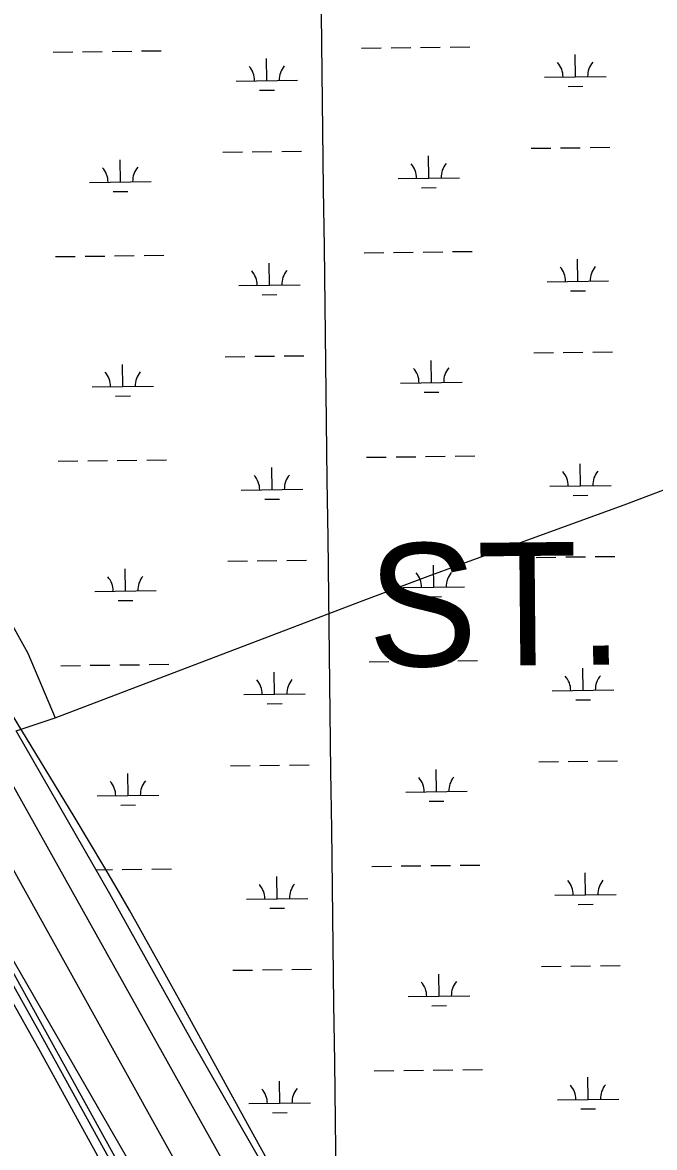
# Model space of a CAD drawing. Extents: x 3715084 to 3753216, y 488173 to 513963.
# Drawn here: x 3739790 to 3740818, y 508296 to 510126 of the extents above; entities that cross this region are included whole.
import ezdxf

# ---------------------------------------------------------------- set-up
doc = ezdxf.new("R2010")
doc.units = 0
for name, color, linetype in [('V-GRID-MAJR', 7, 'Continuous'), ('V-ROAD-CNTR', 7, 'Continuous'), ('V-SITE-VEGE', 7, 'Continuous'), ('V-TOPO-GNAM-IDEN', 7, 'Continuous'), ('V-TOPO-SHOR', 7, 'Continuous'), ('V-UTIL-LINE', 7, 'Continuous'), ('V-WETL-SWMP', 7, 'Continuous')]:
    doc.layers.add(name, color=color, linetype=linetype)

msp = doc.modelspace()

# ---------------------------------------------------------------- linework, layer by layer
at = {"layer": 'V-GRID-MAJR'}
msp.add_spline([(3740482.536, 493855.044), (3740405.883, 499912.396), (3740329.19, 505972.83400000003), (3740252.497, 512033.283), (3740252.458, 512036.354)], degree=3, dxfattribs=at)
at = {"layer": 'V-ROAD-CNTR'}
for points in [[(3741878.877203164, 505055.50286286), (3741844.228272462, 505093.9587859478), (3741800.4223600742, 505151.319671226), (3741755.58444975, 505208.9645559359), (3741711.4935379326, 505276.195421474), (3741658.3506442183, 505366.74124038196), (3741627.020706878, 505424.8451241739), (3741550.752859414, 505558.24585737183), (3741278.602403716, 506046.1668815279), (3740816.055328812, 506879.13521558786), (3740368.898223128, 507682.409609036), (3740037.215886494, 508276.08242168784), (3739630.920699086, 509007.2709593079)], [(3742004.770951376, 505022.932928), (3741946.99406693, 505082.1818095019), (3741899.8971611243, 505132.0937096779), (3741850.6802595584, 505191.1395915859), (3741800.9193590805, 505260.06245373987), (3741763.678433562, 505320.6423325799), (3741703.0535548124, 505424.08312569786), (3741638.8876831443, 505542.4028890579), (3741554.976850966, 505692.85658815), (3741377.1902065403, 506011.38895108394), (3741218.382524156, 506298.326377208), (3740994.433972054, 506695.29958325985), (3740641.683677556, 507331.00031185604), (3740215.9405290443, 508095.87278210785), (3739750.00846091, 508928.4021170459)]]:
    msp.add_lwpolyline(points, dxfattribs=at)
at = {"layer": 'V-SITE-VEGE'}
for p, q in [((3739874.2320000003, 508834.639), (3739642.589, 509213.994)), ((3739899.383, 508792.9969999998), (3739874.2320000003, 508834.639)), ((3739922.6180000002, 508753.753), (3739899.383, 508792.9969999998)), ((3739944.132, 508716.805), (3739922.6180000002, 508753.753)), ((3739964.092, 508682.04600000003), (3739944.132, 508716.805)), ((3739982.643, 508649.364), (3739964.092, 508682.04600000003)), ((3740017.076, 508587.879), (3739982.643, 508649.364)), ((3740046.919, 508533.91299999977), (3740017.076, 508587.879)), ((3740150.599, 508344.577), (3740046.919, 508533.91299999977)), ((3740176.6410000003, 508297.315), (3740150.599, 508344.577)), ((3740196.2800000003, 508261.93200000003), (3740176.6410000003, 508297.315))]:
    msp.add_line(p, q, dxfattribs=at)
msp.add_lwpolyline([(3739578.855, 508940.06), (3740053.333, 508117.951)], dxfattribs=at)
at = {"layer": 'V-TOPO-SHOR'}
for points in [[(3738777.1350000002, 511071.063), (3738849.679, 510956.305), (3738925.369, 510812.257), (3738986.776, 510664.685), (3739000.6040000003, 510621.896), (3739017.007, 510581.108), (3739030.441, 510559.833), (3739083.478, 510477.327), (3739165.724, 510331.44200000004), (3739213.379, 510257.968), (3739225.522, 510236.018), (3739228.44, 510219.113), (3739223.441, 510207.282), (3739216.097, 510181.06), (3739215.742, 510164.749), (3739221.995, 510143.993), (3739297.542, 510007.768), (3739555.973, 509537.068), (3739798.785, 509099.996), (3739843.102, 508995.157)], [(3739780.057, 508973.936), (3739843.102, 508995.157), (3740339.859, 509184.282), (3740450.035, 509225.199), (3740500.504, 509243.973), (3740773.259, 509342.895), (3741116.528, 509473.115), (3741409.894, 509586.113), (3741491.042, 509615.463), (3741834.975, 509745.044), (3742198.974, 509882.81700000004), (3742546.841, 510011.166), (3742619.41, 510033.018)], [(3739717.4820000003, 508661.95300000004), (3739817.265, 508484.435), (3739955.9080000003, 508232.95300000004), (3740051.48, 508036.115), (3740117.352, 507911.77900000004), (3740207.056, 507750.381), (3740310.3510000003, 507559.228), (3740347.69, 507496.977), (3740432.955, 507346.585), (3740564.69, 507133.781), (3740610.713, 507060.44800000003), (3740678.023, 506946.57300000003)]]:
    msp.add_lwpolyline(points, dxfattribs=at)
at = {"layer": 'V-UTIL-LINE'}
msp.add_lwpolyline([(3742933.5810000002, 501570.374), (3742900.328, 502957.87700000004), (3742562.373, 503571.685), (3742143.1950000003, 504328.876), (3741680.498, 505166.522), (3740804.7430000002, 506723.836), (3740041.21, 508098.621), (3739382.866, 509289.744), (3738375.258, 511088.455)], dxfattribs=at)
at = {"layer": 'V-WETL-SWMP'}
for p, q in [((3739839.8938768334, 510077.7504817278), (3739871.891375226, 510078.1503615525)), ((3739887.890124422, 510078.35030146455), (3739919.887622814, 510078.7501812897)), ((3739935.8863720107, 510078.950121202), (3739967.8838704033, 510079.35000102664)), ((3739983.8826195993, 510079.54994093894), (3740015.8801179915, 510079.9498207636)), ((3740341.7626400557, 510084.02244682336), (3740373.7601384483, 510084.422326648)), ((3740389.758887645, 510084.6222665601), (3740421.756386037, 510085.0221463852)), ((3740437.755135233, 510085.2220862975), (3740469.7526336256, 510085.6219661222)), ((3740485.7513828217, 510085.8219060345), (3740517.7488812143, 510086.22178585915)), ((3740689.685567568, 510037.6245559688), (3740689.235706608, 510073.6217439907)), ((3740187.816804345, 510031.35259087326), (3740187.3669433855, 510067.34977889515)), ((3740639.68947633, 510036.9997437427), (3740739.681658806, 510038.2493681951)), ((3740137.820713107, 510030.7277786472), (3740237.812895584, 510031.97740309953)), ((3740176.01057035, 510015.77284126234), (3740200.0086941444, 510016.0727511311)), ((3740677.8793335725, 510022.0448063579), (3740701.877457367, 510022.34471622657)), ((3740115.8569972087, 509915.0122830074), (3740147.8544956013, 509915.41216283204)), ((3740163.8532447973, 509915.6121027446), (3740195.85074319, 509916.011982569)), ((3740211.849492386, 509916.21192248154), (3740243.846990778, 509916.61180230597)), ((3740451.255016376, 509872.77020217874), (3740450.805155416, 509908.76739020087)), ((3740617.7257604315, 509921.2842481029), (3740649.7232588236, 509921.6841279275)), ((3740665.7220080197, 509921.8840678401), (3740697.7195064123, 509922.2839476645)), ((3740713.7182556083, 509922.4838875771), (3740745.715754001, 509922.88376740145)), ((3739949.3862531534, 509866.4982370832), (3739948.9363921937, 509902.4954251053)), ((3740401.258925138, 509872.1453899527), (3740501.2511076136, 509873.39501440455)), ((3739899.3901619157, 509865.87342485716), (3739999.382344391, 509867.123049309)), ((3740439.4487823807, 509857.1904525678), (3740463.4469061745, 509857.49036243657)), ((3739937.5800191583, 509850.9184874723), (3739961.578142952, 509851.218397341)), ((3739844.0510294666, 509745.10146713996), (3739876.048527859, 509745.5013469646)), ((3739892.0472770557, 509745.7012868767), (3739924.044775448, 509746.1011667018)), ((3739940.043524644, 509746.3011066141), (3739972.0410230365, 509746.7009864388)), ((3739988.0397722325, 509746.9009263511), (3740020.037270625, 509747.30080617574)), ((3740345.9197926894, 509751.3734322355), (3740377.9172910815, 509751.7733120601)), ((3740393.916040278, 509751.97325197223), (3740425.9135386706, 509752.3731317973)), ((3740441.9122878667, 509752.57307170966), (3740473.909786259, 509752.97295153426)), ((3740489.908535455, 509753.1728914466), (3740521.906033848, 509753.5727712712)), ((3740191.973956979, 509698.7035762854), (3740191.524096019, 509734.7007643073)), ((3740693.8427202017, 509704.9755413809), (3740693.3928592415, 509740.97272940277)), ((3740643.8466289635, 509704.35072915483), (3740743.8388114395, 509705.6003536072)), ((3740141.9778657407, 509698.0787640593), (3740241.970048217, 509699.32838851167)), ((3740682.036486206, 509689.39579177), (3740706.0346100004, 509689.6957016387)), ((3740180.1677229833, 509683.1238266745), (3740204.165846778, 509683.42373654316)), ((3740120.0141498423, 509582.3632684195), (3740152.0116482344, 509582.7631482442)), ((3740168.0103974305, 509582.9630881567), (3740200.007895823, 509583.3629679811)), ((3740216.006645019, 509583.5629078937), (3740248.0041434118, 509583.96278771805)), ((3740621.8829130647, 509588.63523351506), (3740653.8804114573, 509589.03511333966)), ((3740669.8791606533, 509589.23505325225), (3740701.8766590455, 509589.6349330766)), ((3740717.8754082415, 509589.8348729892), (3740749.872906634, 509590.2347528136)), ((3739953.5434057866, 509533.84922249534), (3739953.093544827, 509569.84641051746)), ((3740455.4121690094, 509540.1211875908), (3740454.962308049, 509576.118375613)), ((3740405.416077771, 509539.4963753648), (3740505.408260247, 509540.7459998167)), ((3739903.547314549, 509533.2244102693), (3740003.539497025, 509534.47403472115)), ((3740443.605935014, 509524.54143797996), (3740467.604058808, 509524.84134784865)), ((3739941.7371717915, 509518.2694728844), (3739965.735295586, 509518.56938275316)), ((3739848.2081821, 509412.4524525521), (3739880.2056804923, 509412.8523323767)), ((3739896.204429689, 509413.0522722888), (3739928.2019280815, 509413.45215211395)), ((3739944.2006772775, 509413.65209202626), (3739976.1981756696, 509414.05197185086)), ((3739992.1969248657, 509414.2519117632), (3740024.194423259, 509414.6517915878)), ((3740350.076945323, 509418.72441764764), (3740382.074443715, 509419.12429747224)), ((3740398.073192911, 509419.3242373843), (3740430.070691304, 509419.72411720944)), ((3740446.0694405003, 509419.92405712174), (3740478.0669388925, 509420.3239369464)), ((3740494.0656880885, 509420.5238768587), (3740526.063186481, 509420.92375668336)), ((3740196.1311096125, 509366.05456169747), (3740195.6812486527, 509402.05174971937)), ((3740697.999872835, 509372.326526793), (3740697.550011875, 509408.3237148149)), ((3740146.1350183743, 509365.4297494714), (3740246.1272008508, 509366.6793739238)), ((3740648.0037815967, 509371.70171456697), (3740747.995964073, 509372.9513390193)), ((3740184.324875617, 509350.4748120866), (3740208.3229994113, 509350.7747219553)), ((3740686.1936388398, 509356.7467771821), (3740710.1917626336, 509357.04668705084)), ((3740124.1713024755, 509249.71425383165), (3740156.168800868, 509250.11413365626)), ((3740172.167550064, 509250.31407356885), (3740204.1650484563, 509250.7139533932)), ((3740220.1637976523, 509250.9138933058), (3740252.161296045, 509251.3137731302)), ((3740626.040065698, 509255.98621892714), (3740658.037564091, 509256.3860987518)), ((3740674.036313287, 509256.58603866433), (3740706.033811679, 509256.98591848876)), ((3740722.032560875, 509257.1858584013), (3740754.0300592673, 509257.5857382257)), ((3739957.7005584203, 509201.2002079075), (3739957.25069746, 509237.1973959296)), ((3740459.569321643, 509207.47217300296), (3740459.119460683, 509243.4693610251)), ((3739907.704467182, 509200.5753956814), (3740007.6966496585, 509201.8250201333)), ((3740409.573230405, 509206.8473607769), (3740509.565412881, 509208.09698522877)), ((3739945.8943244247, 509185.62045829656), (3739969.8924482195, 509185.92036816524)), ((3740447.7630876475, 509191.89242339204), (3740471.7612114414, 509192.1923332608)), ((3740354.234097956, 509086.0754030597), (3740386.231596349, 509086.4752828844)), ((3740402.230345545, 509086.67522279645), (3740434.227843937, 509087.0751026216)), ((3740450.2265931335, 509087.2750425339), (3740482.224091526, 509087.67492235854)), ((3740498.222840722, 509087.87486227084), (3740530.2203391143, 509088.2747420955)), ((3739852.365334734, 509079.80343796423), (3739884.362833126, 509080.20331778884)), ((3739900.361582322, 509080.4032577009), (3739932.3590807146, 509080.80313752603)), ((3739948.357829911, 509081.0030774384), (3739980.3553283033, 509081.402957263)), ((3739996.3540774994, 509081.6028971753), (3740028.351575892, 509082.00277699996)), ((3740200.2882622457, 509033.4055471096), (3740199.8384012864, 509069.4027351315)), ((3740702.157025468, 509039.67751220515), (3740701.7071645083, 509075.67470022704)), ((3740150.2921710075, 509032.78073488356), (3740250.2843534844, 509034.0303593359)), ((3740652.16093423, 509039.0526999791), (3740752.1531167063, 509040.3023244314)), ((3740188.4820282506, 509017.8257974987), (3740212.4801520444, 509018.12570736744)), ((3740690.350791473, 509024.09776259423), (3740714.3489152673, 509024.397672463)), ((3739932.5222061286, 508708.4804405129), (3739780.056431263, 508973.93576069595)), ((3740224.320950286, 508918.2648787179), (3740256.318448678, 508918.6647585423)), ((3740630.1972183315, 508923.3372043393), (3740662.194716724, 508923.73708416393)), ((3740678.19346592, 508923.93702407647), (3740710.1909643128, 508924.3369039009)), ((3740726.189713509, 508924.53684381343), (3740758.187211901, 508924.9367236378)), ((3739961.857711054, 508868.55119331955), (3739961.407850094, 508904.5483813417)), ((3740128.3284551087, 508917.06523924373), (3740160.3259535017, 508917.4651190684)), ((3740176.324702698, 508917.6650589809), (3740208.32220109, 508918.06493880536)), ((3740463.7264742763, 508874.8231584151), (3740463.2766133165, 508910.8203464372)), ((3739911.8616198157, 508867.9263810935), (3740011.853802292, 508869.17600554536)), ((3740413.7303830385, 508874.19834618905), (3740513.722565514, 508875.4479706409)), ((3739950.0514770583, 508852.9714437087), (3739974.0496008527, 508853.2713535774)), ((3740451.920240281, 508859.2434088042), (3740475.918364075, 508859.5433186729)), ((3740358.3912505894, 508753.42638847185), (3740390.388748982, 508753.8262682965)), ((3740406.3874981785, 508754.0262082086), (3740438.3849965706, 508754.4260880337)), ((3740454.3837457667, 508754.626027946), (3740486.3812441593, 508755.0259077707)), ((3740502.3799933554, 508755.225847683), (3740534.377491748, 508755.6257275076)), ((3739909.926259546, 508747.8218221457), (3739936.516233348, 508748.15412293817)), ((3739952.5149825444, 508748.35406285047), (3739984.512480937, 508748.75394267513)), ((3740000.511230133, 508748.95388258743), (3740032.508728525, 508749.3537624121)), ((3740204.445414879, 508700.75653252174), (3740203.9955539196, 508736.75372054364)), ((3740706.3141781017, 508707.0284976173), (3740705.8643171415, 508743.0256856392)), ((3740065.9404384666, 508469.45231159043), (3739932.5222061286, 508708.4804405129)), ((3740154.4493236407, 508700.1317202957), (3740254.4415061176, 508701.381344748)), ((3740656.3180868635, 508706.4036853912), (3740756.3102693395, 508707.65330984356)), ((3740192.6391808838, 508685.1767829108), (3740216.637304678, 508685.4766927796)), ((3740694.507944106, 508691.44874800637), (3740718.506067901, 508691.74865787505)), ((3740634.354370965, 508590.6881897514), (3740666.3518693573, 508591.088069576)), ((3740682.3506185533, 508591.2880094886), (3740714.348116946, 508591.687889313)), ((3740730.346866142, 508591.88782922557), (3740762.3443645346, 508592.28770904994)), ((3740132.4856077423, 508584.41622465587), (3740164.483106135, 508584.81610448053)), ((3740180.481855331, 508585.01604439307), (3740212.4793537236, 508585.4159242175)), ((3740228.4781029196, 508585.61586413), (3740260.475601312, 508586.01574395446)), ((3740467.8836269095, 508542.17414382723), (3740467.4337659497, 508578.17133184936)), ((3740417.8875356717, 508541.5493316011), (3740517.879718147, 508542.79895605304)), ((3740456.0773929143, 508526.5943942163), (3740480.0755167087, 508526.894304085)), ((3740229.764038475, 508184.1269786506), (3740065.940438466, 508469.45231159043)), ((3740362.548403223, 508420.777373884), (3740394.545901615, 508421.1772537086)), ((3740410.5446508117, 508421.3771936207), (3740442.5421492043, 508421.7770734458)), ((3740458.5408984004, 508421.97701335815), (3740490.5383967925, 508422.37689318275)), ((3740506.5371459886, 508422.5768330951), (3740538.5346443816, 508422.9767129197)), ((3740710.4713307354, 508374.37948302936), (3740710.021469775, 508410.37667105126)), ((3740208.6025675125, 508368.1075179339), (3740208.1527065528, 508404.1047059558)), ((3740660.475239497, 508373.7546708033), (3740760.467421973, 508375.0042952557)), ((3740158.606476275, 508367.4827057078), (3740258.5986587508, 508368.73233016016)), ((3740196.796333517, 508352.52776832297), (3740220.7944573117, 508352.82767819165)), ((3740698.66509674, 508358.79973341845), (3740722.663220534, 508359.0996432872))]:
    msp.add_line(p, q, dxfattribs=at)
msp.add_lwpolyline([(3739706.595, 508651.33900000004), (3739819.096, 508452.293), (3739954.074, 508206.806)], dxfattribs=at)
for centre, radius, start, end in [((3740132.572253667, 510031.1370277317), 35.24628790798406, 359.94418066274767, 41.48783899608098), ((3740243.0494886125, 510032.5176862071), 35.246287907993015, 139.94417775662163, 181.48783608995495), ((3740634.441016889, 510037.4089928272), 35.24628790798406, 359.94418066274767, 41.48783899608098), ((3740744.9182518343, 510038.78965130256), 35.246287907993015, 139.94417775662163, 181.48783608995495), ((3739894.141702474, 509866.28267394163), 35.24628790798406, 359.94418066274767, 41.48783899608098), ((3740004.61893742, 509867.6633324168), 35.246287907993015, 139.94417775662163, 181.48783608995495), ((3740396.0104656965, 509872.5546390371), 35.24628790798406, 359.94418066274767, 41.48783899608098), ((3740506.4877006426, 509873.9352975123), 35.246287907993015, 139.94417775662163, 181.48783608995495), ((3740638.5981695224, 509704.7599782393), 35.24628790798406, 359.94418066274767, 41.48783899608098), ((3740749.0754044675, 509706.1406367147), 35.246287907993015, 139.94417775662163, 181.48783608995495), ((3740136.7294063, 509698.48801314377), 35.24628790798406, 359.94418066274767, 41.48783899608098), ((3740247.2066412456, 509699.86867161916), 35.246287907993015, 139.94417775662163, 181.48783608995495), ((3740400.16761833, 509539.90562444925), 35.24628790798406, 359.94418066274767, 41.48783899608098), ((3740510.6448532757, 509541.2862829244), 35.246287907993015, 139.94417775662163, 181.48783608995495), ((3739898.2988551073, 509533.63365935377), 35.24628790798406, 359.94418066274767, 41.48783899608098), ((3740008.776090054, 509535.0143178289), 35.246287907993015, 139.94417775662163, 181.48783608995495), ((3740642.755322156, 509372.11096365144), 35.24628790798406, 359.94418066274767, 41.48783899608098), ((3740753.232557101, 509373.49162212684), 35.246287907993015, 139.94417775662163, 181.48783608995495), ((3740140.886558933, 509365.8389985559), 35.24628790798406, 359.94418066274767, 41.48783899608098), ((3740251.363793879, 509367.2196570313), 35.246287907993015, 139.94417775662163, 181.48783608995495), ((3740404.3247709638, 509207.2566098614), 35.24628790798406, 359.94418066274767, 41.48783899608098), ((3740514.802005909, 509208.63726833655), 35.246287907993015, 139.94417775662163, 181.48783608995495), ((3739902.456007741, 509200.98464476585), 35.24628790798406, 359.94418066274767, 41.48783899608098), ((3740012.933242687, 509202.365303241), 35.246287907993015, 139.94417775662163, 181.48783608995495), ((3740145.043711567, 509033.18998396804), 35.24628790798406, 359.94418066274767, 41.48783899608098), ((3740255.5209465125, 509034.57064244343), 35.246287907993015, 139.94417775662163, 181.48783608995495), ((3740646.9124747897, 509039.4619490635), 35.24628790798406, 359.94418066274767, 41.48783899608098), ((3740757.389709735, 509040.842607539), 35.246287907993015, 139.94417775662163, 181.48783608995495), ((3739906.6131603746, 508868.335630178), 35.24628790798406, 359.94418066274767, 41.48783899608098), ((3740017.09039532, 508869.71628865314), 35.246287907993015, 139.94417775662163, 181.48783608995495), ((3740408.481923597, 508874.6075952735), 35.24628790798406, 359.94418066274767, 41.48783899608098), ((3740518.9591585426, 508875.9882537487), 35.246287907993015, 139.94417775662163, 181.48783608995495), ((3740149.2008642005, 508700.5409693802), 35.24628790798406, 359.94418066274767, 41.48783899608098), ((3740259.678099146, 508701.92162785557), 35.246287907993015, 139.94417775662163, 181.48783608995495), ((3740651.069627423, 508706.81293447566), 35.24628790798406, 359.94418066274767, 41.48783899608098), ((3740761.546862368, 508708.19359295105), 35.246287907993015, 139.94417775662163, 181.48783608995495), ((3740412.63907623, 508541.9585806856), 35.24628790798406, 359.94418066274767, 41.48783899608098), ((3740523.116311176, 508543.33923916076), 35.246287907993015, 139.94417775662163, 181.48783608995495), ((3740153.3580168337, 508367.89195479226), 35.24628790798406, 359.94418066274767, 41.48783899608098), ((3740263.8352517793, 508369.27261326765), 35.246287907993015, 139.94417775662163, 181.48783608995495), ((3740655.226780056, 508374.1639198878), 35.24628790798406, 359.94418066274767, 41.48783899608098), ((3740765.704015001, 508375.5445783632), 35.246287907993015, 139.94417775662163, 181.48783608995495)]:
    msp.add_arc(centre, radius, start, end, dxfattribs=at)

# ---------------------------------------------------------------- texts
at = {"layer": 'V-TOPO-GNAM-IDEN'}
msp.add_text('ST.', height=199.9999980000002, rotation=0.5179916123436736, dxfattribs=at).set_placement((3740352.6072603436, 509078.0685576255))

doc.saveas('drawing.dxf')
